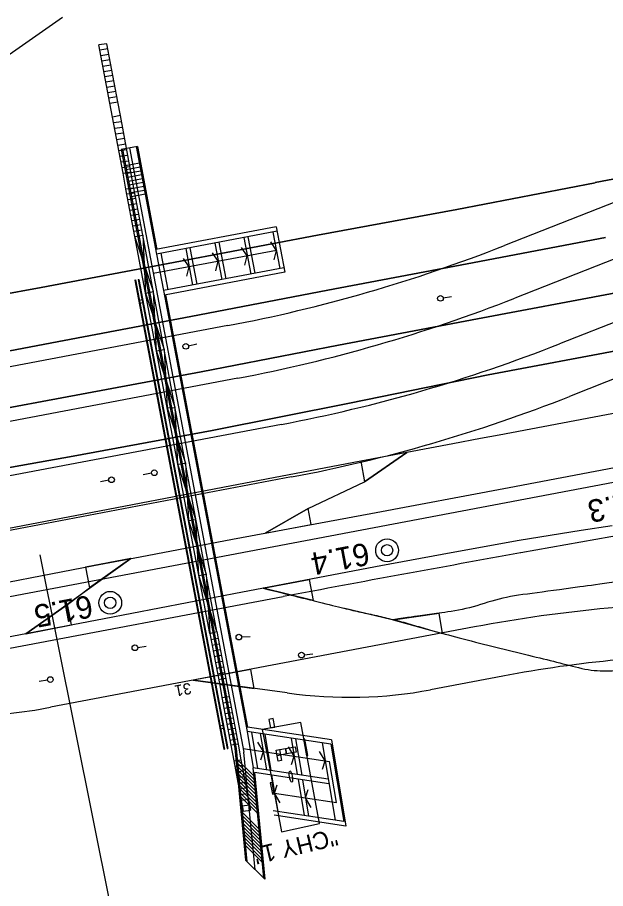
# Model space of a CAD drawing. Extents: x 6541740 to 6566395, y 5525066 to 5530361.
# Drawn here: x 6564168 to 6564220.2, y 5527797.7 to 5527875 of the extents above; entities that cross this region are included whole.
import ezdxf

# ---------------------------------------------------------------- set-up
doc = ezdxf.new("R2010")
doc.units = 0
for name, color, linetype in [('Domyślna', 7, 'Continuous'), ('ps_wymiarowanie', 7, 'Continuous'), ('TOR_PRZEK_P-komponent', 7, 'Continuous'), ('TOR_PS_OPIS_O-opisy odwodnienia', 7, 'Continuous'), ('TOR_PS_OPIS_T-opis geometrii-wzdluz_cz torowa', 7, 'Continuous'), ('TOR_PS_T-rowy otwarte nieumocnione', 7, 'Continuous'), ('TOR_PS_T-rozjazdy projektowane', 7, 'Continuous'), ('TOR_PS_T-umocnienia skarp', 7, 'Continuous'), ('TOR_PS_T-wypelnienia', 7, 'Continuous'), ('TOR_RAMKI-ramka+tabelka 1', 7, 'Continuous'), ('TOR_W-warstwa dodatkowa 2', 7, 'Continuous')]:
    doc.layers.add(name, color=color, linetype=linetype)

# ---------------------------------------------------------------- blocks, each defined once
blk = doc.blocks.new('POINT_DISPLAY')
at = {"layer": 'Domyślna'}
blk.add_line((0, 0), (0, 0), dxfattribs=at)
blk = doc.blocks.new('4302_7')
at = {"layer": 'Domyślna'}
blk.add_line((0.25, 0), (1, 0), dxfattribs=at)
blk.add_circle((0, 0), 0.25, dxfattribs=at)
blk.add_blockref('POINT_DISPLAY', (0, 0), dxfattribs=at)
blk = doc.blocks.new('4302_54')
at = {"layer": 'Domyślna'}
blk.add_line((0.25, 0), (1, 0), dxfattribs=at)
blk.add_circle((0, 0), 0.25, dxfattribs=at)
blk.add_blockref('POINT_DISPLAY', (0, 0), dxfattribs=at)
blk = doc.blocks.new('4010_1')
at = {"layer": 'Domyślna'}
for radius in [0.75, 0.375]:
    blk.add_circle((0, 0), radius, dxfattribs=at)

msp = doc.modelspace()

# ---------------------------------------------------------------- linework, layer by layer
at = {"layer": 'Domyślna'}
for p, q in [((6564190.84, 5527812.043), (6564190.442, 5527811.97)), ((6564193.682, 5527809.501), (6564193.413, 5527810.96)), ((6564190.603, 5527807.123), (6564190.792, 5527806.112))]:
    msp.add_line(p, q, dxfattribs=at)
for points in [[(6564192.726, 5527809.813), (6564191.883, 5527809.658), (6564191.79, 5527810.149), (6564192.633, 5527810.304)], [(6564191.883, 5527809.658), (6564191.039, 5527809.503), (6564190.947, 5527809.995), (6564191.79, 5527810.149)], [(6564191.44, 5527809.069), (6564191.132, 5527809.012), (6564190.947, 5527809.995), (6564191.254, 5527810.051)], [(6564191.44, 5527809.069), (6564191.132, 5527809.012), (6564190.947, 5527809.995), (6564191.254, 5527810.051)]]:
    msp.add_lwpolyline(points, close=True, dxfattribs=at)
msp.add_ellipse((6564192.261, 5527807.66), major_axis=(-0.093, 0.491), ratio=0.25, dxfattribs=at)
at = {"layer": 'ps_wymiarowanie'}
for points in [[(6564190.84, 5527812.043), (6564190.698, 5527812.793), (6564190.3, 5527812.72), (6564190.442, 5527811.97)], [(6564193.682, 5527809.501), (6564193.768, 5527809.511), (6564193.498, 5527810.97), (6564193.413, 5527810.96)], [(6564190.603, 5527807.123), (6564190.438, 5527807.101), (6564190.626, 5527806.089), (6564190.792, 5527806.112)]]:
    msp.add_lwpolyline(points, close=True, dxfattribs=at)
msp.add_lwpolyline([(6564189.725, 5527811.838), (6564190.175, 5527809.421), (6564191.417, 5527802.753), (6564194.796, 5527803.481), (6564193.134, 5527812.464), (6564189.725, 5527811.838)], dxfattribs=at)
at = {"layer": 'TOR_PRZEK_P-komponent'}
for p, q in [((6564191.422, 5527838.904), (6563891.395, 5527782.033)), ((6564208.567, 5527820.932), (6564170.931, 5527813.798)), ((6564188.705, 5527817.168), (6564183.597, 5527816.199)), ((6564191.933, 5527815.072), (6564183.597, 5527816.199))]:
    msp.add_line(p, q, dxfattribs=at)
msp.add_lwpolyline([(6564183.597, 5527816.199), (6564189.009, 5527815.467), (6564188.705, 5527817.168)], dxfattribs=at)
at = {"layer": 'TOR_PS_OPIS_T-opis geometrii-wzdluz_cz torowa'}
msp.add_line((6564169.986, 5527827.345), (6564176.23, 5527796.251), dxfattribs=at)
at = {"layer": 'TOR_PS_T-rowy otwarte nieumocnione'}
for p, q in [((6564157.838, 5527848.774), (6564170.112, 5527851.068)), ((6564170.112, 5527851.068), (6564157.838, 5527848.774)), ((6564165.812, 5527840.127), (6564171.949, 5527841.279)), ((6564171.949, 5527841.279), (6564165.812, 5527840.127)), ((6564206.621, 5527837.183), (6564198.455, 5527835.653)), ((6564202.538, 5527836.419), (6564198.807, 5527833.802)), ((6564198.807, 5527833.802), (6564202.538, 5527836.418)), ((6564189.985, 5527829.251), (6564193.794, 5527831.439)), ((6564189.985, 5527829.251), (6564193.794, 5527831.439)), ((6564178.075, 5527827.002), (6564174.398, 5527824.413)), ((6564168.747, 5527820.33), (6564172.438, 5527822.933)), ((6564201.334, 5527821.577), (6564205.427, 5527822.154))]:
    msp.add_line(p, q, dxfattribs=at)
for points in [[(6564219.264, 5527860.37), (6564231.608, 5527862.708), (6564243.769, 5527865.002), (6564256.049, 5527867.324), (6564268.257, 5527869.659), (6564280.635, 5527871.993)], [(6564280.635, 5527871.993), (6564268.257, 5527869.659), (6564256.049, 5527867.324), (6564243.769, 5527865.002), (6564231.608, 5527862.708), (6564219.264, 5527860.37)], [(6564170.112, 5527851.068), (6564182.456, 5527853.379), (6564194.613, 5527855.706), (6564206.994, 5527857.992), (6564219.266, 5527860.359)], [(6564219.266, 5527860.359), (6564206.994, 5527857.992), (6564194.613, 5527855.706), (6564182.456, 5527853.379), (6564170.112, 5527851.068)], [(6564158.767, 5527843.817), (6564171.046, 5527846.146), (6564183.383, 5527848.48), (6564195.552, 5527850.814), (6564207.907, 5527853.168), (6564220.183, 5527855.508)], [(6564220.183, 5527855.508), (6564207.907, 5527853.168), (6564195.552, 5527850.814), (6564183.383, 5527848.48), (6564171.046, 5527846.146), (6564158.767, 5527843.817)], [(6564171.949, 5527841.279), (6564184.298, 5527843.563), (6564196.479, 5527845.939), (6564208.827, 5527848.268), (6564221.097, 5527850.589)], [(6564221.097, 5527850.589), (6564208.827, 5527848.268), (6564196.479, 5527845.939), (6564184.298, 5527843.563), (6564171.949, 5527841.279)], [(6564222.051, 5527845.622), (6564209.772, 5527843.297), (6564197.465, 5527840.803), (6564185.275, 5527838.376), (6564172.95, 5527836.089)], [(6564172.95, 5527836.089), (6564185.275, 5527838.376), (6564197.465, 5527840.803), (6564209.772, 5527843.297), (6564222.051, 5527845.622)], [(6564273.037, 5527844.907), (6564260.761, 5527842.609), (6564248.489, 5527840.248), (6564248.488, 5527840.248), (6564244.393, 5527839.467), (6564236.199, 5527837.92), (6564236.199, 5527837.92), (6564223.929, 5527835.609), (6564223.929, 5527835.609), (6564211.635, 5527833.29), (6564211.635, 5527833.29), (6564199.361, 5527830.979), (6564199.36, 5527830.979), (6564187.084, 5527828.68), (6564187.084, 5527828.68), (6564178.888, 5527827.135), (6564174.791, 5527826.355), (6564174.791, 5527826.355), (6564162.528, 5527823.993), (6564162.528, 5527823.993), (6564150.249, 5527821.675), (6564137.962, 5527819.344), (6564137.962, 5527819.344), (6564125.674, 5527817.006)], [(6564223.062, 5527840.283), (6564210.753, 5527837.961), (6564209.095, 5527837.648), (6564206.621, 5527837.181)], [(6564172.951, 5527836.087), (6564160.647, 5527833.896), (6564148.373, 5527831.713), (6564144.885, 5527831.044)], [(6564144.885, 5527831.044), (6564148.373, 5527831.713), (6564160.647, 5527833.896), (6564172.951, 5527836.087)], [(6564198.455, 5527835.653), (6564198.455, 5527835.653), (6564186.23, 5527833.299), (6564173.899, 5527830.952)], [(6564193.794, 5527831.439), (6564198.807, 5527833.802)], [(6564193.794, 5527831.439), (6564198.807, 5527833.802)], [(6564173.899, 5527830.95), (6564161.651, 5527828.616), (6564149.389, 5527826.305), (6564137.068, 5527823.971), (6564133.658, 5527823.326), (6564133.633, 5527823.321)], [(6564220.765, 5527829.9), (6564218.01, 5527829.495), (6564216.176, 5527829.207), (6564212.516, 5527828.594), (6564212.516, 5527828.594), (6564208.421, 5527827.871), (6564205.694, 5527827.373), (6564200.244, 5527826.355), (6564187.97, 5527824.025), (6564187.97, 5527824.025), (6564175.702, 5527821.665), (6564175.702, 5527821.665), (6564167.51, 5527820.093), (6564163.412, 5527819.315), (6564163.412, 5527819.315), (6564151.034, 5527816.992), (6564138.84, 5527814.677), (6564138.839, 5527814.677), (6564130.637, 5527813.127)], [(6564168.747, 5527820.33), (6564178.075, 5527827.002)], [(6564172.438, 5527822.933), (6564174.398, 5527824.413)], [(6564197.035, 5527822.584), (6564201.128, 5527821.634), (6564205.714, 5527820.364)]]:
    msp.add_lwpolyline(points, dxfattribs=at)
for points in [[(6564202.538, 5527836.419), (6564198.455, 5527835.653), (6564198.807, 5527833.802)], [(6564189.985, 5527829.251), (6564194.065, 5527830.017), (6564193.794, 5527831.439)], [(6564178.075, 5527827.002), (6564174.053, 5527826.235), (6564174.398, 5527824.413)], [(6564189.791, 5527824.37), (6564193.878, 5527825.146), (6564194.226, 5527823.274)], [(6564168.747, 5527820.329), (6564172.788, 5527821.106), (6564172.438, 5527822.933)], [(6564201.334, 5527821.577), (6564205.714, 5527820.364), (6564205.427, 5527822.154)]]:
    msp.add_lwpolyline(points, close=True, dxfattribs=at)
for points in [[(6564225.835, 5527825.555), (6564221.698, 5527824.995), (6564217.561, 5527824.436), (6564213.424, 5527823.876), (6564210.719, 5527823.51), (6564208.129, 5527822.535), (6564205.427, 5527822.154), (6564204.063, 5527821.962), (6564202.698, 5527821.769), (6564201.334, 5527821.577)], [(6564189.791, 5527824.37), (6564192.157, 5527823.786), (6564194.524, 5527823.201), (6564196.89, 5527822.616), (6564198.306, 5527822.266), (6564199.711, 5527821.988), (6564201.128, 5527821.634), (6564202.65, 5527821.255), (6564204.187, 5527820.774), (6564205.714, 5527820.364), (6564208.634, 5527819.58), (6564211.543, 5527818.86), (6564214.451, 5527818.154), (6564216.677, 5527817.613), (6564218.918, 5527816.997), (6564221.042, 5527817.058), (6564223.165, 5527817.12), (6564225.288, 5527817.182), (6564227.411, 5527817.243)], [(6564189.791, 5527824.37), (6564192.157, 5527823.786), (6564194.524, 5527823.201), (6564196.89, 5527822.616), (6564198.306, 5527822.266), (6564199.711, 5527821.988), (6564201.128, 5527821.634), (6564202.65, 5527821.255), (6564204.187, 5527820.774), (6564205.714, 5527820.364), (6564208.634, 5527819.58), (6564211.543, 5527818.86), (6564214.451, 5527818.154), (6564216.677, 5527817.613), (6564218.918, 5527816.997), (6564221.042, 5527817.058), (6564223.165, 5527817.12), (6564225.288, 5527817.182), (6564227.411, 5527817.243)], [(6564189.791, 5527824.37), (6564192.157, 5527823.786), (6564194.524, 5527823.201), (6564196.89, 5527822.616), (6564198.306, 5527822.266), (6564199.711, 5527821.988), (6564201.128, 5527821.634), (6564202.65, 5527821.255), (6564204.187, 5527820.774), (6564205.714, 5527820.364), (6564208.634, 5527819.58), (6564211.543, 5527818.86), (6564214.451, 5527818.154), (6564216.677, 5527817.613), (6564218.918, 5527816.997), (6564221.042, 5527817.058), (6564223.165, 5527817.12), (6564225.288, 5527817.182), (6564227.411, 5527817.243)]]:
    msp.add_open_spline(points, degree=3, dxfattribs=at)
at = {"layer": 'TOR_PS_T-rozjazdy projektowane'}
for p, q in [((6564391.995, 5527866.185), (6564120.868, 5527814.792)), ((6564232.332, 5527863.084), (6564211.208, 5527854.777)), ((6564233.244, 5527858.422), (6564212.12, 5527850.115)), ((6564229.932, 5527851.514), (6564216.088, 5527846.056)), ((6564186.657, 5527847.67), (6564118.767, 5527834.801)), ((6564228.593, 5527845.967), (6564216.991, 5527841.393)), ((6564187.569, 5527843.008), (6564092.044, 5527824.901)), ((6564192.326, 5527834.241), (6564076.639, 5527812.312)), ((6564229.437, 5527830.498), (6564212.652, 5527827.497)), ((6564191.591, 5527823.618), (6563930.565, 5527774.14)), ((6564191.591, 5527823.618), (6564139.882, 5527813.816)), ((6564191.591, 5527823.618), (6564150.099, 5527815.753)), ((6564211.066, 5527816.572), (6564204.663, 5527815.358))]:
    msp.add_line(p, q, dxfattribs=at)
for centre, major_axis, start_param, end_param in [((6563786.248, 5529960.055), (-400.409, 2112.386), 3.141593, 3.188949), ((6563787.161, 5529955.394), (-400.409, 2112.386), 3.141593, 3.188949), ((6563791.014, 5529951.29), (-400.409, 2112.386), 3.141593, 3.189176), ((6563791.918, 5529946.626), (-400.409, 2112.386), 3.141593, 3.189174), ((6570328.087, 5495450.081), (-6136.497, 32373.537), 6.280586, 6.283185), ((6564581.04, 5525855.923), (-372.473, 1965.01), 6.235364, 6.283185), ((6564531.393, 5526126.663), (-320.327, 1689.908), 6.235441, 6.283185), ((6564091.99, 5528409.773), (-112.673, 594.415), 3.058451, 3.141593), ((6564029.391, 5528560.502), (-141.54, 746.704), 3.102175, 3.141593)]:
    msp.add_ellipse(centre, major_axis=major_axis, ratio=0.25, start_param=start_param, end_param=end_param, dxfattribs=at)
at = {"layer": 'TOR_PS_T-umocnienia skarp'}
for p, q in [((6564175.944, 5527872.682), (6564175.234, 5527872.59)), ((6564175.316, 5527872.15), (6564176.021, 5527872.269)), ((6564175.407, 5527871.657), (6564176.113, 5527871.772)), ((6564175.496, 5527871.178), (6564176.201, 5527871.301)), ((6564175.583, 5527870.712), (6564176.289, 5527870.828)), ((6564175.671, 5527870.239), (6564176.376, 5527870.357)), ((6564175.758, 5527869.769), (6564176.463, 5527869.89)), ((6564175.845, 5527869.299), (6564176.55, 5527869.419)), ((6564175.933, 5527868.827), (6564176.638, 5527868.948)), ((6564176.02, 5527868.359), (6564176.726, 5527868.473)), ((6564176.108, 5527867.886), (6564176.813, 5527868.005)), ((6564176.194, 5527867.421), (6564176.9, 5527867.538)), ((6564177.133, 5527866.313), (6564176.43, 5527866.18)), ((6564176.521, 5527865.698), (6564177.231, 5527865.791)), ((6564176.616, 5527865.195), (6564177.325, 5527865.295)), ((6564176.71, 5527864.696), (6564177.419, 5527864.795)), ((6564176.804, 5527864.198), (6564177.514, 5527864.295)), ((6564176.898, 5527863.699), (6564177.608, 5527863.797)), ((6564176.992, 5527863.204), (6564177.702, 5527863.299)), ((6564177.086, 5527862.704), (6564177.795, 5527862.801)), ((6564177.18, 5527862.206), (6564177.889, 5527862.302)), ((6564177.274, 5527861.708), (6564177.983, 5527861.805)), ((6564177.368, 5527861.21), (6564178.077, 5527861.307)), ((6564178.34, 5527859.876), (6564177.629, 5527859.788)), ((6564177.71, 5527859.358), (6564178.421, 5527859.449)), ((6564177.802, 5527858.864), (6564178.513, 5527858.971)), ((6564177.889, 5527858.397), (6564178.602, 5527858.504)), ((6564177.977, 5527857.93), (6564178.69, 5527858.04)), ((6564178.064, 5527857.463), (6564178.779, 5527857.572)), ((6564178.151, 5527856.997), (6564178.868, 5527857.109)), ((6564178.238, 5527856.531), (6564178.957, 5527856.641)), ((6564178.326, 5527856.064), (6564179.047, 5527856.169)), ((6564179.365, 5527850.552), (6564180.07, 5527850.69)), ((6564180.329, 5527845.446), (6564181.028, 5527845.543)), ((6564181.286, 5527840.371), (6564181.985, 5527840.404)), ((6564182.231, 5527835.364), (6564182.903, 5527835.475)), ((6564183.174, 5527830.364), (6564183.838, 5527830.458)), ((6564184.09, 5527825.51), (6564184.742, 5527825.606)), ((6564185.166, 5527819.818), (6564185.799, 5527819.948)), ((6564185.261, 5527819.324), (6564185.896, 5527819.44)), ((6564185.36, 5527818.813), (6564185.994, 5527818.929)), ((6564185.458, 5527818.301), (6564186.092, 5527818.417)), ((6564185.557, 5527817.789), (6564186.191, 5527817.905)), ((6564185.655, 5527817.277), (6564186.289, 5527817.394)), ((6564185.754, 5527816.765), (6564186.387, 5527816.882)), ((6564185.852, 5527816.254), (6564186.485, 5527816.371)), ((6564186.582, 5527815.866), (6564185.949, 5527815.75)), ((6564186.148, 5527814.679), (6564186.786, 5527814.769)), ((6564186.236, 5527814.211), (6564186.874, 5527814.299)), ((6564186.325, 5527813.734), (6564186.962, 5527813.826)), ((6564186.413, 5527813.262), (6564187.051, 5527813.353)), ((6564186.502, 5527812.789), (6564187.139, 5527812.88)), ((6564186.59, 5527812.316), (6564187.228, 5527812.406)), ((6564186.679, 5527811.843), (6564187.316, 5527811.934)), ((6564186.767, 5527811.37), (6564187.405, 5527811.461)), ((6564186.856, 5527810.897), (6564187.493, 5527810.987)), ((6564187.579, 5527810.527), (6564186.943, 5527810.432)), ((6564187.199, 5527809.061), (6564187.837, 5527809.151)), ((6564187.291, 5527808.564), (6564187.929, 5527808.654)), ((6564187.384, 5527808.065), (6564188.022, 5527808.153)), ((6564187.477, 5527807.565), (6564188.115, 5527807.654)), ((6564187.57, 5527807.067), (6564188.208, 5527807.155)), ((6564187.663, 5527806.566), (6564188.301, 5527806.656)), ((6564187.756, 5527806.066), (6564188.394, 5527806.156)), ((6564187.849, 5527805.567), (6564188.487, 5527805.657)), ((6564187.942, 5527805.068), (6564188.58, 5527805.158)), ((6564188.034, 5527804.575), (6564188.672, 5527804.662))]:
    msp.add_line(p, q, dxfattribs=at)
for points in [[(6564178.413, 5527855.597), (6564177.629, 5527859.788), (6564177.368, 5527861.21), (6564176.43, 5527866.18), (6564176.194, 5527867.421), (6564175.234, 5527872.59)], [(6564179.135, 5527855.706), (6564178.34, 5527859.876), (6564178.077, 5527861.307), (6564177.133, 5527866.313), (6564176.9, 5527867.538), (6564175.944, 5527872.682)], [(6564185.065, 5527820.346), (6564178.413, 5527855.597), (6564179.135, 5527855.706)], [(6564185.689, 5527820.517), (6564184.09, 5527825.51), (6564183.838, 5527830.458), (6564182.231, 5527835.364), (6564181.985, 5527840.404), (6564180.329, 5527845.446), (6564180.07, 5527850.69), (6564178.413, 5527855.597)], [(6564179.135, 5527855.706), (6564179.365, 5527850.552), (6564181.028, 5527845.543), (6564181.286, 5527840.371), (6564182.903, 5527835.475), (6564183.174, 5527830.364), (6564184.742, 5527825.606), (6564185.065, 5527820.346)], [(6564185.065, 5527820.346), (6564185.689, 5527820.517), (6564179.135, 5527855.706)], [(6564185.065, 5527820.346), (6564185.949, 5527815.75), (6564186.148, 5527814.679), (6564186.943, 5527810.432), (6564187.199, 5527809.061), (6564188.034, 5527804.575)], [(6564185.689, 5527820.517), (6564186.582, 5527815.866), (6564186.786, 5527814.769), (6564187.579, 5527810.527), (6564187.837, 5527809.151), (6564188.672, 5527804.662)]]:
    msp.add_lwpolyline(points, dxfattribs=at)
at = {"layer": 'TOR_PS_T-wypelnienia'}
msp.add_line((6564172.01, 5527875.025), (6564167.255, 5527871.704), dxfattribs=at)
at = {"layer": 'TOR_W-warstwa dodatkowa 2'}
for p, q in [((6564178.642, 5527863.575), (6564177.217, 5527863.306)), ((6564177.217, 5527863.306), (6564187.285, 5527810.181)), ((6564177.315, 5527863.324), (6564187.396, 5527810.13)), ((6564177.93, 5527863.44), (6564188.092, 5527809.813)), ((6564178.544, 5527863.556), (6564180.35, 5527854.026)), ((6564178.642, 5527863.575), (6564180.374, 5527854.437)), ((6564178.823, 5527862.082), (6564177.595, 5527861.85)), ((6564178.888, 5527861.738), (6564177.66, 5527861.506)), ((6564178.953, 5527861.395), (6564177.725, 5527861.163)), ((6564179.018, 5527861.051), (6564177.79, 5527860.819)), ((6564179.084, 5527860.707), (6564177.855, 5527860.475)), ((6564179.149, 5527860.363), (6564177.921, 5527860.131)), ((6564179.214, 5527860.019), (6564177.986, 5527859.787)), ((6564179.279, 5527859.675), (6564178.051, 5527859.443)), ((6564179.344, 5527859.331), (6564178.116, 5527859.099)), ((6564190.961, 5527856.437), (6564180.275, 5527854.419)), ((6564191.036, 5527856.044), (6564180.35, 5527854.026)), ((6564190.667, 5527855.975), (6564191.282, 5527852.732)), ((6564190.961, 5527856.437), (6564191.725, 5527852.409)), ((6564188.088, 5527855.487), (6564188.702, 5527852.245)), ((6564188.456, 5527855.557), (6564189.071, 5527852.315)), ((6564190.975, 5527854.353), (6564180.043, 5527852.289)), ((6564182.929, 5527854.513), (6564183.544, 5527851.271)), ((6564183.298, 5527854.583), (6564183.912, 5527851.34)), ((6564185.509, 5527855), (6564186.123, 5527851.758)), ((6564185.877, 5527855.07), (6564186.491, 5527851.827)), ((6564180.35, 5527854.026), (6564180.964, 5527850.783)), ((6564180.718, 5527854.095), (6564181.333, 5527850.853)), ((6564191.65, 5527852.802), (6564180.964, 5527850.783)), ((6564191.725, 5527852.409), (6564181.039, 5527850.39)), ((6564178.426, 5527851.712), (6564186.317, 5527810.085)), ((6564178.475, 5527851.722), (6564186.366, 5527810.094)), ((6564178.721, 5527851.768), (6564186.611, 5527810.141)), ((6564178.77, 5527851.778), (6564186.661, 5527810.15)), ((6564180.964, 5527850.783), (6564188.378, 5527811.664)), ((6564181.137, 5527850.409), (6564188.408, 5527812.042)), ((6564195.854, 5527810.918), (6564188.408, 5527812.042)), ((6564195.815, 5527810.541), (6564188.378, 5527811.664)), ((6564188.378, 5527811.664), (6564188.919, 5527808.42)), ((6564188.769, 5527811.605), (6564189.311, 5527808.361)), ((6564189.552, 5527811.486), (6564190.094, 5527808.243)), ((6564189.944, 5527811.427), (6564190.485, 5527808.184)), ((6564192.292, 5527811.073), (6564192.834, 5527807.829)), ((6564192.684, 5527811.013), (6564193.225, 5527807.77)), ((6564195.032, 5527810.659), (6564196.181, 5527803.779)), ((6564195.815, 5527810.541), (6564196.963, 5527803.661)), ((6564195.854, 5527810.918), (6564197.133, 5527803.252)), ((6564187.285, 5527810.181), (6564188.248, 5527800.237)), ((6564187.396, 5527810.13), (6564188.366, 5527800.12)), ((6564188.031, 5527810.135), (6564195.694, 5527808.978)), ((6564189.102, 5527799.389), (6564188.092, 5527809.813)), ((6564188.961, 5527807.72), (6564187.488, 5527809.182)), ((6564188.992, 5527807.391), (6564187.52, 5527808.854)), ((6564196.301, 5527805.342), (6564195.694, 5527808.978)), ((6564189.024, 5527807.063), (6564187.552, 5527808.525)), ((6564189.056, 5527806.734), (6564187.583, 5527808.196)), ((6564188.892, 5527808.424), (6564189.838, 5527798.658)), ((6564195.574, 5527807.415), (6564188.892, 5527808.424)), ((6564189.038, 5527808.019), (6564189.956, 5527798.541)), ((6564195.639, 5527807.022), (6564189.038, 5527808.019)), ((6564189.088, 5527806.405), (6564187.615, 5527807.868)), ((6564189.12, 5527806.077), (6564187.647, 5527807.539)), ((6564189.152, 5527805.748), (6564187.679, 5527807.21)), ((6564190.551, 5527807.791), (6564191.092, 5527804.548)), ((6564192.899, 5527807.436), (6564193.441, 5527804.193)), ((6564193.291, 5527807.377), (6564193.832, 5527804.134)), ((6564189.183, 5527805.419), (6564187.711, 5527806.881)), ((6564189.215, 5527805.091), (6564187.743, 5527806.553)), ((6564189.247, 5527804.762), (6564187.774, 5527806.224)), ((6564189.279, 5527804.433), (6564187.806, 5527805.895)), ((6564190.821, 5527806.169), (6564196.301, 5527805.342)), ((6564189.415, 5527803.024), (6564187.943, 5527804.487)), ((6564189.447, 5527802.696), (6564187.975, 5527804.158)), ((6564196.963, 5527803.661), (6564190.701, 5527804.607)), ((6564197.133, 5527803.252), (6564190.766, 5527804.214)), ((6564189.479, 5527802.367), (6564188.006, 5527803.829)), ((6564189.511, 5527802.038), (6564188.038, 5527803.501)), ((6564189.543, 5527801.71), (6564188.07, 5527803.172)), ((6564189.575, 5527801.381), (6564188.102, 5527802.843)), ((6564189.606, 5527801.052), (6564188.134, 5527802.515)), ((6564189.638, 5527800.724), (6564188.166, 5527802.186)), ((6564189.67, 5527800.395), (6564188.197, 5527801.857)), ((6564189.702, 5527800.066), (6564188.229, 5527801.528)), ((6564189.956, 5527798.541), (6564188.248, 5527800.237))]:
    msp.add_line(p, q, dxfattribs=at)
for points in [[(6564190.769, 5527853.514), (6564190.975, 5527854.353), (6564190.474, 5527855.098)], [(6564188.189, 5527853.026), (6564188.395, 5527853.866), (6564187.894, 5527854.611)], [(6564183.03, 5527852.052), (6564183.236, 5527852.892), (6564182.736, 5527853.637)], [(6564185.61, 5527852.539), (6564185.816, 5527853.379), (6564185.315, 5527854.124)], [(6564178.426, 5527851.712), (6564178.475, 5527851.722)], [(6564178.721, 5527851.768), (6564178.77, 5527851.778)], [(6564178.764, 5527849.929), (6564179.108, 5527849.994)], [(6564179.164, 5527849.7), (6564178.82, 5527849.634)], [(6564185.923, 5527812.163), (6564186.267, 5527812.228)], [(6564186.323, 5527811.933), (6564185.979, 5527811.868)], [(6564189.582, 5527809.132), (6564189.823, 5527809.865), (6564189.319, 5527810.716)], [(6564192.322, 5527808.718), (6564192.563, 5527809.451), (6564192.059, 5527810.302)], [(6564186.317, 5527810.085), (6564186.366, 5527810.094)], [(6564186.611, 5527810.141), (6564186.661, 5527810.15)], [(6564195.062, 5527808.304), (6564195.303, 5527809.037), (6564194.799, 5527809.888)], [(6564191.325, 5527805.324), (6564190.821, 5527806.169), (6564191.06, 5527806.908)], [(6564194.065, 5527804.91), (6564193.561, 5527805.755), (6564193.8, 5527806.494)]]:
    msp.add_lwpolyline(points, dxfattribs=at)

# ---------------------------------------------------------------- block references
at = {"layer": 'Domyślna'}
for name, p, rotation in [('4302_54', (6564205.535, 5527850.094), 10.155007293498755), ('4302_7', (6564182.937, 5527845.833), 12.749400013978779), ('4302_7', (6564176.35, 5527833.993), -169.847591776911), ('4302_7', (6564180.147, 5527834.615), -169.70447106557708), ('4302_7', (6564178.425, 5527819.081), 8.637734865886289), ('4302_54', (6564170.917, 5527816.261), -169.60964238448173)]:
    msp.add_blockref(name, p, dxfattribs=dict(at, rotation=rotation))
for p, xscale, yscale, rotation in [((6564187.644, 5527820.026), 0.9999999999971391, 1.0000000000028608, 4.076973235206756), ((6564193.201, 5527818.433), 0.9999999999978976, 1.0000000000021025, 5.862136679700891)]:
    msp.add_blockref('4302_7', p, dxfattribs=dict(at, xscale=xscale, yscale=yscale, rotation=rotation))
at = {"layer": 'TOR_RAMKI-ramka+tabelka 1', "xscale": 1.345963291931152, "yscale": 1.345963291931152}
for p in [(6564200.797, 5527827.733), (6564176.234, 5527823.077)]:
    msp.add_blockref('4010_1', p, dxfattribs=at)

# ---------------------------------------------------------------- texts
at = {"layer": 'ps_wymiarowanie'}
msp.add_text("''CHY 1''", height=1.53, rotation=193.3944, dxfattribs=at).set_placement((6564196.218, 5527803.078))
at = {"layer": 'TOR_PS_OPIS_O-opisy odwodnienia'}
msp.add_text('31', height=1, rotation=190.73324, dxfattribs=at).set_placement((6564183.334, 5527815.994))
at = {"layer": 'TOR_RAMKI-ramka+tabelka 1'}
for s, p in [('61.3', (6564223.585, 5527833.096)), ('61.4', (6564199.018, 5527828.44)), ('61.5', (6564174.464, 5527823.785))]:
    msp.add_text(s, height=2, rotation=190.76907, dxfattribs=at).set_placement(p)

doc.saveas('drawing.dxf')
